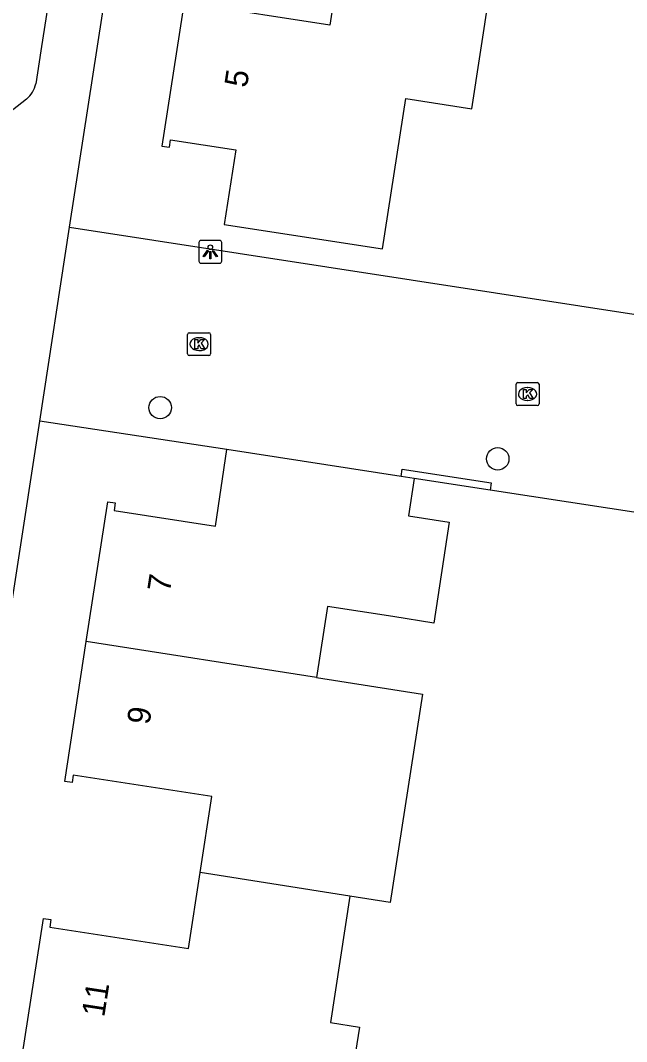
# Model space of a CAD drawing. Extents: x 161486 to 162249, y 379484 to 380829.
# Drawn here: x 161804.7 to 161831.14, y 380696.02 to 380740.58 of the extents above; entities that cross this region are included whole.
import ezdxf

# ---------------------------------------------------------------- set-up
doc = ezdxf.new("R2010")
doc.units = 0
for name, color, linetype in [('IMGEO_Boom', 7, 'Continuous'), ('IMGEO_Kolk', 7, 'Continuous'), ('IMGEO_Lichtpunt', 7, 'Continuous'), ('IMGEO_Pand', 7, 'Continuous'), ('IMGEO_Pand_nummerreeks', 7, 'Continuous'), ('IMGEO_Rijbaan_lokaal_open', 7, 'Continuous'), ('IMGEO_Voetpad_open', 7, 'Continuous')]:
    doc.layers.add(name, color=color, linetype=linetype)

msp = doc.modelspace()

# ---------------------------------------------------------------- linework, layer by layer
at = {"layer": 'IMGEO_Boom'}
for centre in [(161810.793, 380723.68), (161825.522, 380721.448)]:
    msp.add_circle(centre, 0.489, dxfattribs=at)
at = {"layer": 'IMGEO_Kolk'}
for p, q in [((161811.991, 380726.026), (161811.991, 380726.878)), ((161812.066, 380726.952), (161812.918, 380726.952)), ((161812.479, 380726.732), (161812.504, 380726.732)), ((161812.992, 380726.878), (161812.992, 380726.026)), ((161812.502, 380726.172), (161812.477, 380726.172)), ((161812.918, 380725.952), (161812.066, 380725.952)), ((161826.398, 380724.773), (161827.25, 380724.773)), ((161826.323, 380723.847), (161826.323, 380724.699)), ((161826.811, 380724.553), (161826.836, 380724.553)), ((161827.324, 380724.699), (161827.324, 380723.847)), ((161826.834, 380723.993), (161826.809, 380723.993)), ((161827.25, 380723.773), (161826.398, 380723.773))]:
    msp.add_line(p, q, dxfattribs=at)
for points in [[(161811.991, 380726.026), (161811.991, 380726.878)], [(161812.066, 380726.952), (161812.918, 380726.952)], [(161812.312, 380726.652), (161812.435, 380726.652), (161812.435, 380726.501), (161812.565, 380726.652), (161812.729, 380726.652), (161812.583, 380726.501), (161812.736, 380726.252), (161812.584, 380726.252), (161812.499, 380726.416), (161812.435, 380726.349), (161812.435, 380726.252), (161812.312, 380726.252), (161812.312, 380726.652)], [(161812.992, 380726.878), (161812.992, 380726.026)], [(161812.918, 380725.952), (161812.066, 380725.952)], [(161826.398, 380724.773), (161827.25, 380724.773)], [(161826.323, 380723.847), (161826.323, 380724.699)], [(161826.644, 380724.473), (161826.767, 380724.473), (161826.767, 380724.322), (161826.897, 380724.473), (161827.061, 380724.473), (161826.915, 380724.322), (161827.068, 380724.073), (161826.916, 380724.073), (161826.831, 380724.237), (161826.767, 380724.17), (161826.767, 380724.073), (161826.644, 380724.073), (161826.644, 380724.473)], [(161827.324, 380724.699), (161827.324, 380723.847)], [(161827.25, 380723.773), (161826.398, 380723.773)]]:
    msp.add_lwpolyline(points, dxfattribs=at)
for centre, start, end in [((161812.068, 380726.876), 91.552, 178.448), ((161812.068, 380726.876), 91.552, 178.448), ((161812.916, 380726.876), 1.552, 88.448), ((161812.916, 380726.876), 1.552, 88.448), ((161812.068, 380726.028), 181.552, 268.448), ((161812.068, 380726.028), 181.552, 268.448), ((161812.916, 380726.028), 271.552, 358.448), ((161812.916, 380726.028), 271.552, 358.448), ((161826.4, 380724.697), 91.552, 178.448), ((161826.4, 380724.697), 91.552, 178.448), ((161827.248, 380724.697), 1.552, 88.448), ((161827.248, 380724.697), 1.552, 88.448), ((161826.4, 380723.849), 181.552, 268.448), ((161826.4, 380723.849), 181.552, 268.448), ((161827.248, 380723.849), 271.552, 358.448), ((161827.248, 380723.849), 271.552, 358.448)]:
    msp.add_arc(centre, 0.0765, start, end, dxfattribs=at)
for centre, major_axis, ratio, start_param, end_param in [((161812.478, 380726.452), (-0.387, 0.002), 0.722429, 4.712389, 7.853982), ((161812.503, 380726.452), (-0.39, 0.002), 0.717154, 1.570796, 4.712389), ((161826.81, 380724.273), (-0.387, 0.002), 0.722429, 4.712389, 7.853982), ((161826.835, 380724.273), (-0.39, 0.002), 0.717154, 1.570796, 4.712389)]:
    msp.add_ellipse(centre, major_axis=major_axis, ratio=ratio, start_param=start_param, end_param=end_param, dxfattribs=at)
at = {"layer": 'IMGEO_Lichtpunt'}
for p, q in [((161812.486, 380730.882), (161812.486, 380730.075)), ((161812.486, 380730.882), (161812.486, 380730.075)), ((161813.388, 380730.977), (161812.58, 380730.977)), ((161813.388, 380730.977), (161812.58, 380730.977)), ((161813.482, 380730.075), (161813.482, 380730.882)), ((161813.482, 380730.075), (161813.482, 380730.882)), ((161812.58, 380729.981), (161813.388, 380729.981)), ((161812.58, 380729.981), (161813.388, 380729.981))]:
    msp.add_line(p, q, dxfattribs=at)
for points in [[(161812.86, 380730.546), (161812.899, 380730.518), (161812.711, 380730.256), (161812.673, 380730.283), (161812.86, 380730.546)], [(161812.962, 380730.498), (161813.009, 380730.498), (161813.009, 380730.176), (161812.962, 380730.176), (161812.962, 380730.498)], [(161813.072, 380730.518), (161813.11, 380730.545), (161813.297, 380730.283), (161813.258, 380730.255), (161813.072, 380730.518)]]:
    msp.add_lwpolyline(points, dxfattribs=at)
msp.add_circle((161812.985, 380730.68), 0.0994, dxfattribs=at)
for centre, start, end in [((161812.58, 380730.882), 90, 180), ((161812.58, 380730.882), 90, 180), ((161813.388, 380730.882), 0, 90), ((161813.388, 380730.882), 0, 90), ((161812.58, 380730.075), 180, 270), ((161812.58, 380730.075), 180, 270), ((161813.388, 380730.075), 270, 0), ((161813.388, 380730.075), 270, 360)]:
    msp.add_arc(centre, 0.0946, start, end, dxfattribs=at)
at = {"layer": 'IMGEO_Pand'}
for points in [[(161818.711, 380743.686), (161818.203, 380740.375), (161812.155, 380741.3), (161812.204, 380741.622), (161811.88, 380741.672), (161810.87, 380735.094), (161811.194, 380735.044), (161811.245, 380735.37), (161814.091, 380734.93), (161813.59, 380731.68), (161820.5, 380730.61), (161821.51, 380737.167), (161824.386, 380736.724), (161825.147, 380741.666), (161825.304, 380742.685)], [(161807.569, 380713.469), (161808.511, 380719.577), (161808.836, 380719.526), (161808.786, 380719.199), (161813.212, 380718.513), (161813.7, 380721.85)], [(161821.311, 380720.678), (161813.7, 380721.85)], [(161821.88, 380720.59), (161821.629, 380718.961), (161823.409, 380718.687), (161822.731, 380714.279), (161820.952, 380714.565), (161818.097, 380715.004), (161817.619, 380711.901)], [(161821.88, 380720.59), (161821.311, 380720.678)], [(161812.535, 380703.39), (161813.047, 380706.707), (161807.003, 380707.641), (161806.953, 380707.315), (161806.627, 380707.365), (161807.569, 380713.469)], [(161817.619, 380711.901), (161807.569, 380713.469)], [(161817.619, 380711.901), (161822.247, 380711.179), (161820.83, 380702.092), (161819.073, 380702.366)], [(161804.762, 380695.285), (161805.701, 380701.387), (161806.026, 380701.336), (161805.976, 380701.01), (161812.024, 380700.079), (161812.535, 380703.39)], [(161819.073, 380702.366), (161812.535, 380703.39)], [(161819.073, 380702.366), (161818.222, 380696.841), (161819.488, 380696.643), (161818.93, 380693.088), (161817.674, 380693.285)]]:
    msp.add_lwpolyline(points, dxfattribs=at)
at = {"layer": 'IMGEO_Rijbaan_lokaal_open'}
for points in [[(161805.542, 380723.095), (161806.838, 380731.553)], [(161806.838, 380731.553), (161922.038, 380713.794), (161929.59, 380712.634), (161938.583, 380711.252)], [(161813.7, 380721.85), (161805.542, 380723.095)], [(161821.311, 380720.678), (161821.36, 380720.995), (161825.235, 380720.397), (161825.187, 380720.083)], [(161825.187, 380720.083), (161821.88, 380720.59)], [(161920.72, 380705.36), (161884.401, 380710.951), (161884.124, 380709.027), (161858.224, 380713.01), (161858.506, 380714.977), (161825.187, 380720.083)]]:
    msp.add_lwpolyline(points, dxfattribs=at)
at = {"layer": 'IMGEO_Voetpad_open'}
for points in [[(161806.838, 380731.553), (161809.687, 380750), (161811.968, 380764.764), (161813.602, 380764.546)], [(161806.119, 380742.72), (161805.584, 380739.253), (161805.367, 380737.818)], [(161804.957, 380737.147), (161803.804, 380736.241)], [(161795.696, 380659.094), (161805.542, 380723.095)]]:
    msp.add_lwpolyline(points, dxfattribs=at)
msp.add_arc((161804.201, 380738.07), 1.193, 309.3379, 347.8098, dxfattribs=at)

# ---------------------------------------------------------------- texts
at = {"layer": 'IMGEO_Pand_nummerreeks'}
for s, rotation, p in [('5', 81.2709, (161814.576, 380737.616)), ('7', 81.2299, (161811.215, 380715.588)), ('9', 81.2299, (161810.323, 380709.809)), ('11', 81.2514, (161808.353, 380697.054))]:
    msp.add_text(s, height=1, rotation=rotation, dxfattribs=at).set_placement(p)

doc.saveas('drawing.dxf')
